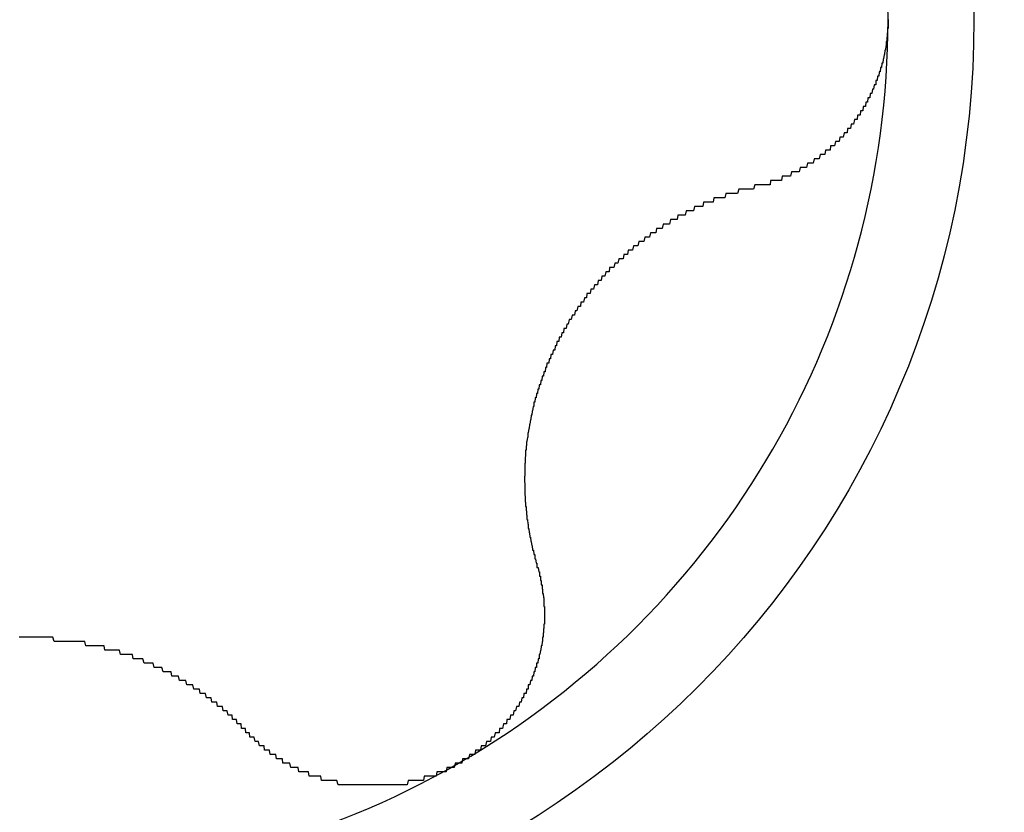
# Model space of a CAD drawing. Extents: x 1107 to 4046, y 937 to 3355.
# Tile 327 of 656: x 1458.19 to 1460.45, y 2739.39 to 2741.21. Entities that reach past the tile are written whole.
import ezdxf

# ---------------------------------------------------------------- set-up
doc = ezdxf.new("R2010")
doc.units = 0
doc.layers.add('KF_VIDA_L___C_RIGHT', color=7, linetype='CONTINUOUS')

# ---------------------------------------------------------------- blocks, each defined once
blk = doc.blocks.new('KF_VIDA_L___C_RIGHT')
at = {"layer": 'KF_VIDA_L___C_RIGHT'}
for points in [[(-126.525, 1052, 0), (-126.525, 1051.99, 0), (-126.525, 1051.99, 0), (-126.525, 1051.99, 0), (-126.525, 1051.99, 0), (-126.525, 1051.99, 0), (-126.525, 1051.98, 0), (-126.525, 1051.98, 0), (-126.526, 1051.98, 0), (-126.526, 1051.98, 0), (-126.526, 1051.97, 0), (-126.526, 1051.97, 0), (-126.526, 1051.97, 0), (-126.526, 1051.97, 0), (-126.527, 1051.97, 0), (-126.527, 1051.96, 0), (-126.527, 1051.96, 0), (-126.527, 1051.96, 0), (-126.527, 1051.96, 0), (-126.528, 1051.96, 0), (-126.528, 1051.95, 0), (-126.528, 1051.95, 0), (-126.528, 1051.95, 0), (-126.529, 1051.95, 0), (-126.529, 1051.94, 0), (-126.529, 1051.94, 0), (-126.53, 1051.94, 0), (-126.53, 1051.94, 0), (-126.53, 1051.94, 0), (-126.531, 1051.93, 0), (-126.531, 1051.93, 0), (-126.531, 1051.93, 0), (-126.532, 1051.93, 0), (-126.532, 1051.93, 0), (-126.533, 1051.92, 0), (-126.533, 1051.92, 0), (-126.533, 1051.92, 0), (-126.534, 1051.92, 0), (-126.534, 1051.92, 0), (-126.535, 1051.91, 0), (-126.535, 1051.91, 0), (-126.536, 1051.91, 0), (-126.536, 1051.91, 0), (-126.537, 1051.9, 0), (-126.537, 1051.9, 0), (-126.538, 1051.9, 0), (-126.538, 1051.9, 0), (-126.539, 1051.9, 0), (-126.54, 1051.89, 0), (-126.54, 1051.89, 0), (-126.541, 1051.89, 0), (-126.541, 1051.89, 0), (-126.542, 1051.89, 0), (-126.543, 1051.88, 0), (-126.543, 1051.88, 0), (-126.544, 1051.88, 0), (-126.545, 1051.88, 0), (-126.545, 1051.88, 0), (-126.546, 1051.87, 0), (-126.547, 1051.87, 0), (-126.547, 1051.87, 0), (-126.548, 1051.87, 0), (-126.549, 1051.87, 0), (-126.55, 1051.86, 0), (-126.55, 1051.86, 0), (-126.551, 1051.86, 0), (-126.552, 1051.86, 0), (-126.553, 1051.86, 0), (-126.553, 1051.85, 0), (-126.554, 1051.85, 0), (-126.555, 1051.85, 0), (-126.556, 1051.85, 0), (-126.557, 1051.85, 0), (-126.558, 1051.84, 0), (-126.558, 1051.84, 0), (-126.559, 1051.84, 0), (-126.56, 1051.84, 0), (-126.561, 1051.84, 0), (-126.562, 1051.83, 0), (-126.563, 1051.83, 0), (-126.564, 1051.83, 0), (-126.565, 1051.83, 0), (-126.566, 1051.83, 0), (-126.567, 1051.82, 0), (-126.568, 1051.82, 0), (-126.569, 1051.82, 0), (-126.57, 1051.82, 0), (-126.571, 1051.82, 0), (-126.572, 1051.81, 0), (-126.573, 1051.81, 0), (-126.574, 1051.81, 0), (-126.575, 1051.81, 0), (-126.576, 1051.81, 0), (-126.577, 1051.8, 0), (-126.578, 1051.8, 0), (-126.579, 1051.8, 0), (-126.58, 1051.8, 0), (-126.581, 1051.8, 0), (-126.582, 1051.8, 0), (-126.583, 1051.79, 0), (-126.584, 1051.79, 0), (-126.586, 1051.79, 0), (-126.587, 1051.79, 0), (-126.588, 1051.79, 0), (-126.589, 1051.78, 0), (-126.59, 1051.78, 0), (-126.591, 1051.78, 0), (-126.593, 1051.78, 0), (-126.594, 1051.78, 0), (-126.595, 1051.78, 0), (-126.596, 1051.77, 0), (-126.597, 1051.77, 0), (-126.599, 1051.77, 0), (-126.6, 1051.77, 0), (-126.601, 1051.77, 0), (-126.602, 1051.77, 0), (-126.604, 1051.76, 0), (-126.605, 1051.76, 0), (-126.606, 1051.76, 0), (-126.607, 1051.76, 0), (-126.609, 1051.76, 0), (-126.61, 1051.76, 0), (-126.611, 1051.75, 0), (-126.613, 1051.75, 0), (-126.614, 1051.75, 0), (-126.615, 1051.75, 0), (-126.617, 1051.75, 0), (-126.618, 1051.75, 0), (-126.619, 1051.74, 0), (-126.621, 1051.74, 0), (-126.622, 1051.74, 0), (-126.623, 1051.74, 0), (-126.625, 1051.74, 0), (-126.626, 1051.74, 0), (-126.628, 1051.73, 0), (-126.629, 1051.73, 0), (-126.63, 1051.73, 0), (-126.632, 1051.73, 0), (-126.633, 1051.73, 0), (-126.635, 1051.73, 0), (-126.636, 1051.73, 0), (-126.637, 1051.72, 0), (-126.639, 1051.72, 0), (-126.64, 1051.72, 0), (-126.642, 1051.72, 0), (-126.643, 1051.72, 0), (-126.645, 1051.72, 0), (-126.646, 1051.72, 0), (-126.648, 1051.71, 0), (-126.649, 1051.71, 0), (-126.651, 1051.71, 0), (-126.652, 1051.71, 0), (-126.654, 1051.71, 0), (-126.655, 1051.71, 0), (-126.657, 1051.71, 0), (-126.658, 1051.7, 0), (-126.66, 1051.7, 0), (-126.661, 1051.7, 0), (-126.663, 1051.7, 0), (-126.664, 1051.7, 0), (-126.666, 1051.7, 0), (-126.667, 1051.7, 0), (-126.669, 1051.7, 0), (-126.67, 1051.69, 0), (-126.672, 1051.69, 0), (-126.673, 1051.69, 0), (-126.675, 1051.69, 0), (-126.676, 1051.69, 0), (-126.678, 1051.69, 0), (-126.679, 1051.69, 0), (-126.681, 1051.69, 0), (-126.683, 1051.68, 0), (-126.684, 1051.68, 0), (-126.686, 1051.68, 0), (-126.687, 1051.68, 0), (-126.689, 1051.68, 0), (-126.691, 1051.68, 0), (-126.692, 1051.68, 0), (-126.694, 1051.68, 0), (-126.695, 1051.68, 0), (-126.697, 1051.67, 0), (-126.699, 1051.67, 0), (-126.7, 1051.67, 0), (-126.702, 1051.67, 0), (-126.704, 1051.67, 0), (-126.705, 1051.67, 0), (-126.707, 1051.67, 0), (-126.709, 1051.67, 0), (-126.71, 1051.67, 0), (-126.712, 1051.66, 0), (-126.714, 1051.66, 0), (-126.715, 1051.66, 0), (-126.717, 1051.66, 0), (-126.719, 1051.66, 0), (-126.72, 1051.66, 0), (-126.722, 1051.66, 0), (-126.724, 1051.66, 0), (-126.726, 1051.66, 0), (-126.727, 1051.66, 0), (-126.729, 1051.65, 0), (-126.731, 1051.65, 0), (-126.733, 1051.65, 0), (-126.734, 1051.65, 0), (-126.736, 1051.65, 0), (-126.738, 1051.65, 0), (-126.74, 1051.65, 0), (-126.741, 1051.65, 0), (-126.743, 1051.65, 0), (-126.745, 1051.65, 0), (-126.747, 1051.65, 0), (-126.749, 1051.64, 0), (-126.75, 1051.64, 0), (-126.752, 1051.64, 0), (-126.754, 1051.64, 0), (-126.756, 1051.64, 0), (-126.758, 1051.64, 0), (-126.759, 1051.64, 0), (-126.761, 1051.64, 0), (-126.763, 1051.64, 0), (-126.765, 1051.64, 0), (-126.767, 1051.64, 0), (-126.768, 1051.64, 0), (-126.77, 1051.63, 0), (-126.772, 1051.63, 0), (-126.774, 1051.63, 0), (-126.776, 1051.63, 0), (-126.778, 1051.63, 0), (-126.78, 1051.63, 0), (-126.781, 1051.63, 0), (-126.783, 1051.63, 0), (-126.785, 1051.63, 0), (-126.787, 1051.63, 0), (-126.789, 1051.63, 0), (-126.791, 1051.63, 0), (-126.793, 1051.63, 0), (-126.795, 1051.63, 0), (-126.796, 1051.62, 0), (-126.798, 1051.62, 0), (-126.8, 1051.62, 0), (-126.802, 1051.62, 0), (-126.804, 1051.62, 0), (-126.806, 1051.62, 0), (-126.808, 1051.62, 0), (-126.81, 1051.62, 0), (-126.812, 1051.62, 0), (-126.814, 1051.62, 0), (-126.815, 1051.62, 0), (-126.817, 1051.62, 0), (-126.819, 1051.62, 0), (-126.821, 1051.62, 0), (-126.823, 1051.62, 0), (-126.825, 1051.62, 0), (-126.827, 1051.62, 0), (-126.829, 1051.62, 0)], [(-126.829, 1051.62, 0), (-126.831, 1051.62, 0), (-126.834, 1051.61, 0), (-126.836, 1051.61, 0), (-126.838, 1051.61, 0), (-126.841, 1051.61, 0), (-126.843, 1051.61, 0), (-126.845, 1051.61, 0), (-126.848, 1051.61, 0), (-126.85, 1051.61, 0), (-126.852, 1051.61, 0), (-126.855, 1051.61, 0), (-126.857, 1051.61, 0), (-126.859, 1051.61, 0), (-126.861, 1051.61, 0), (-126.864, 1051.61, 0), (-126.866, 1051.61, 0), (-126.868, 1051.61, 0), (-126.871, 1051.6, 0), (-126.873, 1051.6, 0), (-126.875, 1051.6, 0), (-126.878, 1051.6, 0), (-126.88, 1051.6, 0), (-126.882, 1051.6, 0), (-126.884, 1051.6, 0), (-126.887, 1051.6, 0), (-126.889, 1051.6, 0), (-126.891, 1051.6, 0), (-126.894, 1051.6, 0), (-126.896, 1051.6, 0), (-126.898, 1051.6, 0), (-126.9, 1051.59, 0), (-126.903, 1051.59, 0), (-126.905, 1051.59, 0), (-126.907, 1051.59, 0), (-126.909, 1051.59, 0), (-126.912, 1051.59, 0), (-126.914, 1051.59, 0), (-126.916, 1051.59, 0), (-126.918, 1051.59, 0), (-126.921, 1051.59, 0), (-126.923, 1051.59, 0), (-126.925, 1051.59, 0), (-126.927, 1051.58, 0), (-126.929, 1051.58, 0), (-126.932, 1051.58, 0), (-126.934, 1051.58, 0), (-126.936, 1051.58, 0), (-126.938, 1051.58, 0), (-126.94, 1051.58, 0), (-126.942, 1051.58, 0), (-126.945, 1051.58, 0), (-126.947, 1051.58, 0), (-126.949, 1051.58, 0), (-126.951, 1051.57, 0), (-126.953, 1051.57, 0), (-126.955, 1051.57, 0), (-126.958, 1051.57, 0), (-126.96, 1051.57, 0), (-126.962, 1051.57, 0), (-126.964, 1051.57, 0), (-126.966, 1051.57, 0), (-126.968, 1051.57, 0), (-126.97, 1051.57, 0), (-126.972, 1051.56, 0), (-126.975, 1051.56, 0), (-126.977, 1051.56, 0), (-126.979, 1051.56, 0), (-126.981, 1051.56, 0), (-126.983, 1051.56, 0), (-126.985, 1051.56, 0), (-126.987, 1051.56, 0), (-126.989, 1051.56, 0), (-126.991, 1051.55, 0), (-126.993, 1051.55, 0), (-126.996, 1051.55, 0), (-126.998, 1051.55, 0), (-127, 1051.55, 0), (-127.002, 1051.55, 0), (-127.004, 1051.55, 0), (-127.006, 1051.55, 0), (-127.008, 1051.55, 0), (-127.01, 1051.54, 0), (-127.012, 1051.54, 0), (-127.015, 1051.54, 0), (-127.017, 1051.54, 0), (-127.019, 1051.54, 0), (-127.021, 1051.54, 0), (-127.023, 1051.54, 0), (-127.025, 1051.54, 0), (-127.027, 1051.53, 0), (-127.029, 1051.53, 0), (-127.031, 1051.53, 0), (-127.034, 1051.53, 0), (-127.036, 1051.53, 0), (-127.038, 1051.53, 0), (-127.04, 1051.53, 0), (-127.042, 1051.53, 0), (-127.044, 1051.52, 0), (-127.046, 1051.52, 0), (-127.048, 1051.52, 0), (-127.05, 1051.52, 0), (-127.053, 1051.52, 0), (-127.055, 1051.52, 0), (-127.057, 1051.52, 0), (-127.059, 1051.51, 0), (-127.061, 1051.51, 0), (-127.063, 1051.51, 0), (-127.065, 1051.51, 0), (-127.067, 1051.51, 0), (-127.069, 1051.51, 0), (-127.071, 1051.51, 0), (-127.073, 1051.5, 0), (-127.076, 1051.5, 0), (-127.078, 1051.5, 0), (-127.08, 1051.5, 0), (-127.082, 1051.5, 0), (-127.084, 1051.5, 0), (-127.086, 1051.49, 0), (-127.088, 1051.49, 0), (-127.09, 1051.49, 0), (-127.092, 1051.49, 0), (-127.094, 1051.49, 0), (-127.096, 1051.49, 0), (-127.098, 1051.49, 0), (-127.1, 1051.48, 0), (-127.102, 1051.48, 0), (-127.104, 1051.48, 0), (-127.106, 1051.48, 0), (-127.108, 1051.48, 0), (-127.11, 1051.48, 0), (-127.112, 1051.47, 0), (-127.114, 1051.47, 0), (-127.116, 1051.47, 0), (-127.118, 1051.47, 0), (-127.12, 1051.47, 0), (-127.122, 1051.47, 0), (-127.124, 1051.46, 0), (-127.126, 1051.46, 0), (-127.128, 1051.46, 0), (-127.13, 1051.46, 0), (-127.132, 1051.46, 0), (-127.134, 1051.45, 0), (-127.136, 1051.45, 0), (-127.138, 1051.45, 0), (-127.14, 1051.45, 0), (-127.142, 1051.45, 0), (-127.144, 1051.45, 0), (-127.146, 1051.44, 0), (-127.148, 1051.44, 0), (-127.15, 1051.44, 0), (-127.151, 1051.44, 0), (-127.153, 1051.44, 0), (-127.155, 1051.43, 0), (-127.157, 1051.43, 0), (-127.159, 1051.43, 0), (-127.161, 1051.43, 0), (-127.163, 1051.43, 0), (-127.165, 1051.43, 0), (-127.166, 1051.42, 0), (-127.168, 1051.42, 0), (-127.17, 1051.42, 0), (-127.172, 1051.42, 0), (-127.174, 1051.42, 0), (-127.176, 1051.41, 0), (-127.177, 1051.41, 0), (-127.179, 1051.41, 0), (-127.181, 1051.41, 0), (-127.183, 1051.41, 0), (-127.184, 1051.4, 0), (-127.186, 1051.4, 0), (-127.188, 1051.4, 0), (-127.19, 1051.4, 0), (-127.191, 1051.4, 0), (-127.193, 1051.39, 0), (-127.195, 1051.39, 0), (-127.197, 1051.39, 0), (-127.198, 1051.39, 0), (-127.2, 1051.39, 0), (-127.202, 1051.38, 0), (-127.203, 1051.38, 0), (-127.205, 1051.38, 0), (-127.207, 1051.38, 0), (-127.208, 1051.38, 0), (-127.21, 1051.37, 0), (-127.212, 1051.37, 0), (-127.213, 1051.37, 0), (-127.215, 1051.37, 0), (-127.217, 1051.37, 0), (-127.218, 1051.36, 0), (-127.22, 1051.36, 0), (-127.221, 1051.36, 0), (-127.223, 1051.36, 0), (-127.225, 1051.35, 0), (-127.226, 1051.35, 0), (-127.228, 1051.35, 0), (-127.229, 1051.35, 0), (-127.231, 1051.35, 0), (-127.232, 1051.34, 0), (-127.234, 1051.34, 0), (-127.235, 1051.34, 0), (-127.237, 1051.34, 0), (-127.238, 1051.34, 0), (-127.24, 1051.33, 0), (-127.241, 1051.33, 0), (-127.243, 1051.33, 0), (-127.244, 1051.33, 0), (-127.246, 1051.32, 0), (-127.247, 1051.32, 0), (-127.248, 1051.32, 0), (-127.25, 1051.32, 0), (-127.251, 1051.32, 0), (-127.253, 1051.31, 0), (-127.254, 1051.31, 0), (-127.255, 1051.31, 0), (-127.257, 1051.31, 0), (-127.258, 1051.31, 0), (-127.26, 1051.3, 0), (-127.261, 1051.3, 0), (-127.262, 1051.3, 0), (-127.263, 1051.3, 0), (-127.265, 1051.29, 0), (-127.266, 1051.29, 0), (-127.267, 1051.29, 0), (-127.269, 1051.29, 0), (-127.27, 1051.29, 0), (-127.271, 1051.28, 0), (-127.272, 1051.28, 0), (-127.274, 1051.28, 0), (-127.275, 1051.28, 0), (-127.276, 1051.27, 0), (-127.277, 1051.27, 0), (-127.279, 1051.27, 0), (-127.28, 1051.27, 0), (-127.281, 1051.27, 0), (-127.282, 1051.26, 0), (-127.283, 1051.26, 0), (-127.285, 1051.26, 0), (-127.286, 1051.26, 0), (-127.287, 1051.25, 0), (-127.288, 1051.25, 0), (-127.289, 1051.25, 0), (-127.29, 1051.25, 0), (-127.291, 1051.24, 0), (-127.293, 1051.24, 0), (-127.294, 1051.24, 0), (-127.295, 1051.24, 0), (-127.296, 1051.23, 0), (-127.297, 1051.23, 0), (-127.298, 1051.23, 0), (-127.299, 1051.23, 0), (-127.3, 1051.23, 0), (-127.301, 1051.22, 0), (-127.302, 1051.22, 0), (-127.303, 1051.22, 0), (-127.304, 1051.22, 0), (-127.305, 1051.21, 0), (-127.306, 1051.21, 0), (-127.308, 1051.21, 0), (-127.309, 1051.21, 0), (-127.31, 1051.2, 0), (-127.311, 1051.2, 0), (-127.311, 1051.2, 0), (-127.312, 1051.2, 0), (-127.313, 1051.19, 0), (-127.314, 1051.19, 0), (-127.315, 1051.19, 0), (-127.316, 1051.19, 0), (-127.317, 1051.18, 0), (-127.318, 1051.18, 0), (-127.319, 1051.18, 0), (-127.32, 1051.18, 0), (-127.321, 1051.17, 0), (-127.322, 1051.17, 0), (-127.323, 1051.17, 0), (-127.323, 1051.17, 0), (-127.324, 1051.16, 0), (-127.325, 1051.16, 0), (-127.326, 1051.16, 0), (-127.327, 1051.16, 0), (-127.328, 1051.15, 0), (-127.328, 1051.15, 0), (-127.329, 1051.15, 0), (-127.33, 1051.15, 0), (-127.331, 1051.14, 0), (-127.332, 1051.14, 0), (-127.332, 1051.14, 0), (-127.333, 1051.14, 0), (-127.334, 1051.13, 0), (-127.335, 1051.13, 0), (-127.335, 1051.13, 0), (-127.336, 1051.13, 0), (-127.337, 1051.12, 0), (-127.337, 1051.12, 0), (-127.338, 1051.12, 0), (-127.339, 1051.12, 0), (-127.339, 1051.11, 0), (-127.34, 1051.11, 0), (-127.341, 1051.11, 0), (-127.341, 1051.11, 0), (-127.342, 1051.1, 0), (-127.343, 1051.1, 0), (-127.343, 1051.1, 0), (-127.344, 1051.09, 0), (-127.344, 1051.09, 0), (-127.345, 1051.09, 0), (-127.345, 1051.09, 0), (-127.346, 1051.08, 0), (-127.346, 1051.08, 0), (-127.347, 1051.08, 0), (-127.347, 1051.08, 0), (-127.348, 1051.07, 0), (-127.348, 1051.07, 0), (-127.349, 1051.07, 0), (-127.349, 1051.07, 0), (-127.35, 1051.06, 0), (-127.35, 1051.06, 0), (-127.351, 1051.06, 0), (-127.351, 1051.06, 0), (-127.352, 1051.05, 0), (-127.352, 1051.05, 0), (-127.352, 1051.05, 0), (-127.353, 1051.05, 0), (-127.353, 1051.04, 0), (-127.354, 1051.04, 0), (-127.354, 1051.04, 0), (-127.354, 1051.04, 0), (-127.355, 1051.03, 0), (-127.355, 1051.03, 0), (-127.355, 1051.03, 0), (-127.356, 1051.03, 0), (-127.356, 1051.02, 0), (-127.356, 1051.02, 0), (-127.356, 1051.02, 0), (-127.357, 1051.02, 0), (-127.357, 1051.01, 0), (-127.357, 1051.01, 0), (-127.357, 1051.01, 0), (-127.358, 1051.01, 0), (-127.358, 1051, 0), (-127.358, 1051, 0), (-127.358, 1051, 0), (-127.359, 1050.99, 0), (-127.359, 1050.99, 0), (-127.359, 1050.99, 0), (-127.359, 1050.99, 0), (-127.359, 1050.98, 0), (-127.359, 1050.98, 0), (-127.36, 1050.98, 0), (-127.36, 1050.98, 0), (-127.36, 1050.97, 0), (-127.36, 1050.97, 0), (-127.36, 1050.97, 0), (-127.36, 1050.97, 0), (-127.36, 1050.96, 0), (-127.36, 1050.96, 0), (-127.36, 1050.96, 0), (-127.36, 1050.96, 0), (-127.36, 1050.95, 0), (-127.36, 1050.95, 0), (-127.36, 1050.95, 0), (-127.361, 1050.95, 0), (-127.361, 1050.95, 0), (-127.361, 1050.94, 0), (-127.361, 1050.94, 0), (-127.361, 1050.94, 0), (-127.361, 1050.94, 0), (-127.36, 1050.93, 0), (-127.36, 1050.93, 0), (-127.36, 1050.93, 0), (-127.36, 1050.93, 0), (-127.36, 1050.92, 0), (-127.36, 1050.92, 0), (-127.36, 1050.92, 0), (-127.36, 1050.92, 0), (-127.36, 1050.91, 0), (-127.36, 1050.91, 0), (-127.36, 1050.91, 0), (-127.36, 1050.91, 0), (-127.359, 1050.9, 0), (-127.359, 1050.9, 0), (-127.359, 1050.9, 0), (-127.359, 1050.9, 0), (-127.359, 1050.89, 0), (-127.359, 1050.89, 0), (-127.359, 1050.89, 0), (-127.358, 1050.89, 0), (-127.358, 1050.89, 0), (-127.358, 1050.88, 0), (-127.358, 1050.88, 0), (-127.358, 1050.88, 0), (-127.357, 1050.88, 0), (-127.357, 1050.87, 0), (-127.357, 1050.87, 0), (-127.357, 1050.87, 0), (-127.356, 1050.87, 0), (-127.356, 1050.86, 0), (-127.356, 1050.86, 0), (-127.356, 1050.86, 0), (-127.355, 1050.86, 0), (-127.355, 1050.86, 0), (-127.355, 1050.85, 0), (-127.354, 1050.85, 0), (-127.354, 1050.85, 0), (-127.354, 1050.85, 0), (-127.353, 1050.84, 0), (-127.353, 1050.84, 0), (-127.353, 1050.84, 0), (-127.352, 1050.84, 0), (-127.352, 1050.83, 0), (-127.352, 1050.83, 0), (-127.351, 1050.83, 0), (-127.351, 1050.83, 0), (-127.35, 1050.82, 0), (-127.35, 1050.82, 0), (-127.349, 1050.82, 0), (-127.349, 1050.82, 0), (-127.349, 1050.82, 0), (-127.348, 1050.81, 0), (-127.348, 1050.81, 0), (-127.347, 1050.81, 0), (-127.347, 1050.81, 0), (-127.346, 1050.8, 0), (-127.346, 1050.8, 0), (-127.345, 1050.8, 0), (-127.345, 1050.8, 0), (-127.344, 1050.79, 0), (-127.344, 1050.79, 0), (-127.343, 1050.79, 0), (-127.343, 1050.79, 0), (-127.342, 1050.78, 0), (-127.342, 1050.78, 0), (-127.341, 1050.78, 0), (-127.34, 1050.78, 0), (-127.34, 1050.78, 0), (-127.339, 1050.77, 0), (-127.339, 1050.77, 0), (-127.338, 1050.77, 0), (-127.337, 1050.77, 0), (-127.337, 1050.76, 0), (-127.336, 1050.76, 0), (-127.336, 1050.76, 0), (-127.335, 1050.76, 0), (-127.334, 1050.75, 0), (-127.334, 1050.75, 0), (-127.333, 1050.75, 0), (-127.332, 1050.75, 0), (-127.332, 1050.74, 0)], [(-127.332, 1050.74, 0), (-127.331, 1050.74, 0), (-127.33, 1050.74, 0), (-127.33, 1050.74, 0), (-127.329, 1050.74, 0), (-127.329, 1050.74, 0), (-127.328, 1050.73, 0), (-127.328, 1050.73, 0), (-127.327, 1050.73, 0), (-127.327, 1050.73, 0), (-127.326, 1050.73, 0), (-127.326, 1050.72, 0), (-127.325, 1050.72, 0), (-127.325, 1050.72, 0), (-127.325, 1050.72, 0), (-127.324, 1050.72, 0), (-127.324, 1050.71, 0), (-127.323, 1050.71, 0), (-127.323, 1050.71, 0), (-127.323, 1050.71, 0), (-127.322, 1050.71, 0), (-127.322, 1050.7, 0), (-127.321, 1050.7, 0), (-127.321, 1050.7, 0), (-127.321, 1050.7, 0), (-127.32, 1050.7, 0), (-127.32, 1050.69, 0), (-127.32, 1050.69, 0), (-127.32, 1050.69, 0), (-127.319, 1050.69, 0), (-127.319, 1050.69, 0), (-127.319, 1050.68, 0), (-127.318, 1050.68, 0), (-127.318, 1050.68, 0), (-127.318, 1050.68, 0), (-127.318, 1050.68, 0), (-127.317, 1050.67, 0), (-127.317, 1050.67, 0), (-127.317, 1050.67, 0), (-127.317, 1050.67, 0), (-127.317, 1050.67, 0), (-127.316, 1050.67, 0), (-127.316, 1050.66, 0), (-127.316, 1050.66, 0), (-127.316, 1050.66, 0), (-127.316, 1050.66, 0), (-127.316, 1050.66, 0), (-127.316, 1050.65, 0), (-127.316, 1050.65, 0), (-127.315, 1050.65, 0), (-127.315, 1050.65, 0), (-127.315, 1050.65, 0), (-127.315, 1050.64, 0), (-127.315, 1050.64, 0), (-127.315, 1050.64, 0), (-127.315, 1050.64, 0), (-127.315, 1050.64, 0), (-127.315, 1050.63, 0), (-127.315, 1050.63, 0), (-127.315, 1050.63, 0), (-127.315, 1050.63, 0), (-127.315, 1050.63, 0), (-127.315, 1050.62, 0), (-127.315, 1050.62, 0), (-127.315, 1050.62, 0), (-127.315, 1050.62, 0), (-127.315, 1050.62, 0), (-127.315, 1050.61, 0), (-127.316, 1050.61, 0), (-127.316, 1050.61, 0), (-127.316, 1050.61, 0), (-127.316, 1050.61, 0), (-127.316, 1050.6, 0), (-127.316, 1050.6, 0), (-127.316, 1050.6, 0), (-127.316, 1050.6, 0), (-127.317, 1050.6, 0), (-127.317, 1050.59, 0), (-127.317, 1050.59, 0), (-127.317, 1050.59, 0), (-127.317, 1050.59, 0), (-127.318, 1050.59, 0), (-127.318, 1050.58, 0), (-127.318, 1050.58, 0), (-127.318, 1050.58, 0), (-127.319, 1050.58, 0), (-127.319, 1050.58, 0), (-127.319, 1050.57, 0), (-127.32, 1050.57, 0), (-127.32, 1050.57, 0), (-127.32, 1050.57, 0), (-127.32, 1050.57, 0), (-127.321, 1050.56, 0), (-127.321, 1050.56, 0), (-127.321, 1050.56, 0), (-127.322, 1050.56, 0), (-127.322, 1050.56, 0), (-127.323, 1050.55, 0), (-127.323, 1050.55, 0), (-127.323, 1050.55, 0), (-127.324, 1050.55, 0), (-127.324, 1050.55, 0), (-127.325, 1050.54, 0), (-127.325, 1050.54, 0), (-127.326, 1050.54, 0), (-127.326, 1050.54, 0), (-127.327, 1050.54, 0), (-127.327, 1050.53, 0), (-127.328, 1050.53, 0), (-127.328, 1050.53, 0), (-127.329, 1050.53, 0), (-127.329, 1050.53, 0), (-127.33, 1050.52, 0), (-127.33, 1050.52, 0), (-127.331, 1050.52, 0), (-127.332, 1050.52, 0), (-127.332, 1050.52, 0), (-127.333, 1050.52, 0), (-127.333, 1050.51, 0), (-127.334, 1050.51, 0), (-127.335, 1050.51, 0), (-127.335, 1050.51, 0), (-127.336, 1050.51, 0), (-127.337, 1050.5, 0), (-127.337, 1050.5, 0), (-127.338, 1050.5, 0), (-127.339, 1050.5, 0), (-127.339, 1050.5, 0), (-127.34, 1050.49, 0), (-127.341, 1050.49, 0), (-127.342, 1050.49, 0), (-127.342, 1050.49, 0), (-127.343, 1050.49, 0), (-127.344, 1050.48, 0), (-127.345, 1050.48, 0), (-127.346, 1050.48, 0), (-127.346, 1050.48, 0), (-127.347, 1050.48, 0), (-127.348, 1050.47, 0), (-127.349, 1050.47, 0), (-127.35, 1050.47, 0), (-127.351, 1050.47, 0), (-127.352, 1050.47, 0), (-127.352, 1050.46, 0), (-127.353, 1050.46, 0), (-127.354, 1050.46, 0), (-127.355, 1050.46, 0), (-127.356, 1050.46, 0), (-127.357, 1050.45, 0), (-127.358, 1050.45, 0), (-127.359, 1050.45, 0), (-127.36, 1050.45, 0), (-127.361, 1050.45, 0), (-127.362, 1050.45, 0), (-127.363, 1050.44, 0), (-127.364, 1050.44, 0), (-127.365, 1050.44, 0), (-127.366, 1050.44, 0), (-127.367, 1050.44, 0), (-127.368, 1050.43, 0), (-127.369, 1050.43, 0), (-127.37, 1050.43, 0), (-127.371, 1050.43, 0), (-127.372, 1050.43, 0), (-127.374, 1050.42, 0), (-127.375, 1050.42, 0), (-127.376, 1050.42, 0), (-127.377, 1050.42, 0), (-127.378, 1050.42, 0), (-127.379, 1050.42, 0), (-127.381, 1050.41, 0), (-127.382, 1050.41, 0), (-127.383, 1050.41, 0), (-127.384, 1050.41, 0), (-127.385, 1050.41, 0), (-127.387, 1050.4, 0), (-127.388, 1050.4, 0), (-127.389, 1050.4, 0), (-127.39, 1050.4, 0), (-127.392, 1050.4, 0), (-127.393, 1050.4, 0), (-127.394, 1050.39, 0), (-127.396, 1050.39, 0), (-127.397, 1050.39, 0), (-127.398, 1050.39, 0), (-127.399, 1050.39, 0), (-127.401, 1050.39, 0), (-127.402, 1050.38, 0), (-127.404, 1050.38, 0), (-127.405, 1050.38, 0), (-127.406, 1050.38, 0), (-127.408, 1050.38, 0), (-127.409, 1050.38, 0), (-127.411, 1050.37, 0), (-127.412, 1050.37, 0), (-127.413, 1050.37, 0), (-127.415, 1050.37, 0), (-127.416, 1050.37, 0), (-127.418, 1050.37, 0), (-127.419, 1050.36, 0), (-127.421, 1050.36, 0), (-127.422, 1050.36, 0), (-127.424, 1050.36, 0), (-127.425, 1050.36, 0), (-127.427, 1050.36, 0), (-127.428, 1050.36, 0), (-127.43, 1050.35, 0), (-127.431, 1050.35, 0), (-127.433, 1050.35, 0), (-127.434, 1050.35, 0), (-127.436, 1050.35, 0), (-127.437, 1050.35, 0), (-127.439, 1050.34, 0), (-127.441, 1050.34, 0), (-127.442, 1050.34, 0), (-127.444, 1050.34, 0), (-127.445, 1050.34, 0), (-127.447, 1050.34, 0), (-127.448, 1050.34, 0), (-127.45, 1050.33, 0), (-127.452, 1050.33, 0), (-127.453, 1050.33, 0), (-127.455, 1050.33, 0), (-127.457, 1050.33, 0), (-127.458, 1050.33, 0), (-127.46, 1050.33, 0), (-127.462, 1050.32, 0), (-127.463, 1050.32, 0), (-127.465, 1050.32, 0), (-127.467, 1050.32, 0), (-127.468, 1050.32, 0), (-127.47, 1050.32, 0), (-127.472, 1050.32, 0), (-127.473, 1050.32, 0), (-127.475, 1050.31, 0), (-127.477, 1050.31, 0), (-127.479, 1050.31, 0), (-127.48, 1050.31, 0), (-127.482, 1050.31, 0), (-127.484, 1050.31, 0), (-127.486, 1050.31, 0), (-127.487, 1050.31, 0), (-127.489, 1050.3, 0), (-127.491, 1050.3, 0), (-127.493, 1050.3, 0), (-127.494, 1050.3, 0), (-127.496, 1050.3, 0), (-127.498, 1050.3, 0), (-127.5, 1050.3, 0), (-127.502, 1050.3, 0), (-127.503, 1050.3, 0), (-127.505, 1050.29, 0), (-127.507, 1050.29, 0), (-127.509, 1050.29, 0), (-127.511, 1050.29, 0), (-127.513, 1050.29, 0)], [(-127.997, 1050.36, 0), (-127.999, 1050.36, 0), (-128.001, 1050.36, 0), (-128.002, 1050.37, 0), (-128.004, 1050.37, 0), (-128.006, 1050.37, 0), (-128.007, 1050.37, 0), (-128.009, 1050.37, 0), (-128.011, 1050.37, 0), (-128.012, 1050.38, 0), (-128.014, 1050.38, 0), (-128.016, 1050.38, 0), (-128.018, 1050.38, 0), (-128.019, 1050.38, 0), (-128.021, 1050.38, 0), (-128.023, 1050.39, 0), (-128.025, 1050.39, 0), (-128.026, 1050.39, 0), (-128.028, 1050.39, 0), (-128.03, 1050.39, 0), (-128.032, 1050.39, 0), (-128.033, 1050.4, 0), (-128.035, 1050.4, 0), (-128.037, 1050.4, 0), (-128.039, 1050.4, 0), (-128.04, 1050.4, 0), (-128.042, 1050.4, 0), (-128.044, 1050.41, 0), (-128.046, 1050.41, 0), (-128.048, 1050.41, 0), (-128.049, 1050.41, 0), (-128.051, 1050.41, 0), (-128.053, 1050.41, 0), (-128.055, 1050.42, 0), (-128.057, 1050.42, 0), (-128.059, 1050.42, 0), (-128.06, 1050.42, 0), (-128.062, 1050.42, 0), (-128.064, 1050.42, 0), (-128.066, 1050.42, 0), (-128.068, 1050.43, 0), (-128.07, 1050.43, 0), (-128.072, 1050.43, 0), (-128.073, 1050.43, 0), (-128.075, 1050.43, 0), (-128.077, 1050.43, 0), (-128.079, 1050.43, 0), (-128.081, 1050.44, 0), (-128.083, 1050.44, 0), (-128.085, 1050.44, 0), (-128.087, 1050.44, 0), (-128.089, 1050.44, 0), (-128.09, 1050.44, 0), (-128.092, 1050.44, 0), (-128.094, 1050.45, 0), (-128.096, 1050.45, 0), (-128.098, 1050.45, 0), (-128.1, 1050.45, 0), (-128.102, 1050.45, 0), (-128.104, 1050.45, 0), (-128.106, 1050.45, 0), (-128.108, 1050.46, 0), (-128.11, 1050.46, 0), (-128.112, 1050.46, 0), (-128.114, 1050.46, 0), (-128.115, 1050.46, 0), (-128.117, 1050.46, 0), (-128.119, 1050.46, 0), (-128.121, 1050.46, 0), (-128.123, 1050.47, 0), (-128.125, 1050.47, 0), (-128.127, 1050.47, 0), (-128.129, 1050.47, 0), (-128.131, 1050.47, 0), (-128.133, 1050.47, 0), (-128.135, 1050.47, 0), (-128.137, 1050.47, 0), (-128.139, 1050.48, 0), (-128.142, 1050.48, 0), (-128.144, 1050.48, 0), (-128.146, 1050.48, 0), (-128.148, 1050.48, 0), (-128.15, 1050.48, 0), (-128.152, 1050.48, 0), (-128.154, 1050.48, 0), (-128.156, 1050.49, 0), (-128.158, 1050.49, 0), (-128.16, 1050.49, 0), (-128.163, 1050.49, 0), (-128.165, 1050.49, 0), (-128.167, 1050.49, 0), (-128.169, 1050.49, 0), (-128.171, 1050.49, 0), (-128.173, 1050.5, 0), (-128.176, 1050.5, 0), (-128.178, 1050.5, 0), (-128.18, 1050.5, 0), (-128.182, 1050.5, 0), (-128.185, 1050.5, 0), (-128.187, 1050.5, 0), (-128.189, 1050.5, 0), (-128.191, 1050.5, 0), (-128.194, 1050.51, 0), (-128.196, 1050.51, 0), (-128.198, 1050.51, 0), (-128.2, 1050.51, 0), (-128.203, 1050.51, 0), (-128.205, 1050.51, 0), (-128.207, 1050.51, 0), (-128.21, 1050.51, 0), (-128.212, 1050.51, 0), (-128.214, 1050.52, 0), (-128.217, 1050.52, 0), (-128.219, 1050.52, 0), (-128.221, 1050.52, 0), (-128.224, 1050.52, 0), (-128.226, 1050.52, 0), (-128.228, 1050.52, 0), (-128.231, 1050.52, 0), (-128.233, 1050.52, 0), (-128.235, 1050.52, 0), (-128.238, 1050.53, 0), (-128.24, 1050.53, 0), (-128.243, 1050.53, 0), (-128.245, 1050.53, 0), (-128.247, 1050.53, 0), (-128.25, 1050.53, 0), (-128.252, 1050.53, 0), (-128.255, 1050.53, 0), (-128.257, 1050.53, 0), (-128.26, 1050.53, 0), (-128.262, 1050.54, 0), (-128.264, 1050.54, 0), (-128.267, 1050.54, 0), (-128.269, 1050.54, 0), (-128.272, 1050.54, 0), (-128.274, 1050.54, 0), (-128.277, 1050.54, 0), (-128.279, 1050.54, 0), (-128.282, 1050.54, 0), (-128.284, 1050.54, 0), (-128.287, 1050.54, 0), (-128.289, 1050.54, 0), (-128.292, 1050.55, 0), (-128.294, 1050.55, 0), (-128.297, 1050.55, 0), (-128.299, 1050.55, 0), (-128.302, 1050.55, 0), (-128.304, 1050.55, 0), (-128.307, 1050.55, 0), (-128.31, 1050.55, 0), (-128.312, 1050.55, 0), (-128.315, 1050.55, 0), (-128.317, 1050.55, 0), (-128.32, 1050.55, 0), (-128.322, 1050.55, 0), (-128.325, 1050.55, 0), (-128.327, 1050.56, 0), (-128.33, 1050.56, 0), (-128.333, 1050.56, 0), (-128.335, 1050.56, 0), (-128.338, 1050.56, 0), (-128.34, 1050.56, 0), (-128.343, 1050.56, 0), (-128.345, 1050.56, 0), (-128.348, 1050.56, 0), (-128.351, 1050.56, 0), (-128.353, 1050.56, 0), (-128.356, 1050.56, 0), (-128.358, 1050.56, 0), (-128.361, 1050.56, 0), (-128.364, 1050.56, 0), (-128.366, 1050.56, 0), (-128.369, 1050.56, 0), (-128.371, 1050.57, 0), (-128.374, 1050.57, 0), (-128.377, 1050.57, 0), (-128.379, 1050.57, 0), (-128.382, 1050.57, 0), (-128.385, 1050.57, 0), (-128.387, 1050.57, 0), (-128.39, 1050.57, 0), (-128.392, 1050.57, 0), (-128.395, 1050.57, 0), (-128.398, 1050.57, 0), (-128.4, 1050.57, 0), (-128.403, 1050.57, 0), (-128.405, 1050.57, 0), (-128.408, 1050.57, 0), (-128.411, 1050.57, 0), (-128.413, 1050.57, 0), (-128.416, 1050.57, 0), (-128.419, 1050.57, 0), (-128.421, 1050.57, 0), (-128.424, 1050.57, 0), (-128.426, 1050.57, 0), (-128.429, 1050.57, 0), (-128.432, 1050.57, 0), (-128.434, 1050.57, 0), (-128.437, 1050.57, 0), (-128.439, 1050.57, 0), (-128.442, 1050.57, 0), (-128.445, 1050.58, 0), (-128.447, 1050.58, 0), (-128.45, 1050.58, 0), (-128.452, 1050.58, 0), (-128.455, 1050.58, 0), (-128.458, 1050.58, 0), (-128.46, 1050.58, 0), (-128.463, 1050.58, 0), (-128.465, 1050.58, 0), (-128.468, 1050.58, 0), (-128.471, 1050.58, 0), (-128.473, 1050.58, 0), (-128.476, 1050.58, 0), (-128.478, 1050.58, 0), (-128.481, 1050.58, 0), (-128.483, 1050.58, 0), (-128.486, 1050.58, 0), (-128.489, 1050.58, 0), (-128.491, 1050.58, 0), (-128.494, 1050.58, 0), (-128.496, 1050.58, 0), (-128.499, 1050.58, 0), (-128.501, 1050.58, 0), (-128.504, 1050.58, 0), (-128.506, 1050.58, 0), (-128.509, 1050.58, 0), (-128.511, 1050.58, 0), (-128.514, 1050.58, 0), (-128.517, 1050.58, 0), (-128.519, 1050.58, 0), (-128.522, 1050.58, 0)], [(-127.513, 1050.29, 0), (-127.514, 1050.29, 0), (-127.516, 1050.29, 0), (-127.518, 1050.29, 0), (-127.52, 1050.29, 0), (-127.522, 1050.28, 0), (-127.524, 1050.28, 0), (-127.525, 1050.28, 0), (-127.527, 1050.28, 0), (-127.529, 1050.28, 0), (-127.531, 1050.28, 0), (-127.533, 1050.28, 0), (-127.535, 1050.28, 0), (-127.537, 1050.28, 0), (-127.539, 1050.28, 0), (-127.541, 1050.27, 0), (-127.543, 1050.27, 0), (-127.545, 1050.27, 0), (-127.547, 1050.27, 0), (-127.548, 1050.27, 0), (-127.55, 1050.27, 0), (-127.552, 1050.27, 0), (-127.554, 1050.27, 0), (-127.556, 1050.27, 0), (-127.558, 1050.27, 0), (-127.56, 1050.27, 0), (-127.562, 1050.27, 0), (-127.564, 1050.26, 0), (-127.566, 1050.26, 0), (-127.568, 1050.26, 0), (-127.57, 1050.26, 0), (-127.572, 1050.26, 0), (-127.574, 1050.26, 0), (-127.576, 1050.26, 0), (-127.578, 1050.26, 0), (-127.58, 1050.26, 0), (-127.582, 1050.26, 0), (-127.585, 1050.26, 0), (-127.587, 1050.26, 0), (-127.589, 1050.26, 0), (-127.591, 1050.26, 0), (-127.593, 1050.25, 0), (-127.595, 1050.25, 0), (-127.597, 1050.25, 0), (-127.599, 1050.25, 0), (-127.601, 1050.25, 0), (-127.603, 1050.25, 0), (-127.605, 1050.25, 0), (-127.607, 1050.25, 0), (-127.609, 1050.25, 0), (-127.611, 1050.25, 0), (-127.614, 1050.25, 0), (-127.616, 1050.25, 0), (-127.618, 1050.25, 0), (-127.62, 1050.25, 0), (-127.622, 1050.25, 0), (-127.624, 1050.25, 0), (-127.626, 1050.25, 0), (-127.628, 1050.25, 0), (-127.63, 1050.24, 0), (-127.633, 1050.24, 0), (-127.635, 1050.24, 0), (-127.637, 1050.24, 0), (-127.639, 1050.24, 0), (-127.641, 1050.24, 0), (-127.643, 1050.24, 0), (-127.645, 1050.24, 0), (-127.647, 1050.24, 0), (-127.65, 1050.24, 0), (-127.652, 1050.24, 0), (-127.654, 1050.24, 0), (-127.656, 1050.24, 0), (-127.658, 1050.24, 0), (-127.66, 1050.24, 0), (-127.662, 1050.24, 0), (-127.665, 1050.24, 0), (-127.667, 1050.24, 0), (-127.669, 1050.24, 0), (-127.671, 1050.24, 0), (-127.673, 1050.24, 0), (-127.675, 1050.24, 0), (-127.677, 1050.24, 0), (-127.68, 1050.24, 0), (-127.682, 1050.24, 0), (-127.684, 1050.24, 0), (-127.686, 1050.24, 0), (-127.688, 1050.24, 0), (-127.69, 1050.24, 0), (-127.693, 1050.24, 0), (-127.695, 1050.24, 0), (-127.697, 1050.24, 0), (-127.699, 1050.24, 0), (-127.701, 1050.24, 0), (-127.703, 1050.24, 0), (-127.705, 1050.24, 0), (-127.708, 1050.24, 0), (-127.71, 1050.24, 0), (-127.712, 1050.24, 0), (-127.714, 1050.24, 0), (-127.716, 1050.24, 0), (-127.718, 1050.24, 0), (-127.72, 1050.24, 0), (-127.722, 1050.24, 0), (-127.725, 1050.24, 0), (-127.727, 1050.24, 0), (-127.729, 1050.24, 0), (-127.731, 1050.24, 0), (-127.733, 1050.24, 0), (-127.735, 1050.24, 0), (-127.737, 1050.24, 0), (-127.74, 1050.24, 0), (-127.742, 1050.24, 0), (-127.744, 1050.24, 0), (-127.746, 1050.24, 0), (-127.748, 1050.24, 0), (-127.75, 1050.24, 0), (-127.752, 1050.24, 0), (-127.754, 1050.24, 0), (-127.756, 1050.24, 0), (-127.758, 1050.24, 0), (-127.761, 1050.24, 0), (-127.763, 1050.24, 0), (-127.765, 1050.24, 0), (-127.767, 1050.24, 0), (-127.769, 1050.24, 0), (-127.771, 1050.24, 0), (-127.773, 1050.24, 0), (-127.775, 1050.24, 0), (-127.777, 1050.24, 0), (-127.779, 1050.24, 0), (-127.781, 1050.24, 0), (-127.783, 1050.24, 0), (-127.785, 1050.24, 0), (-127.787, 1050.24, 0), (-127.789, 1050.24, 0), (-127.792, 1050.25, 0), (-127.794, 1050.25, 0), (-127.796, 1050.25, 0), (-127.798, 1050.25, 0), (-127.8, 1050.25, 0), (-127.802, 1050.25, 0), (-127.804, 1050.25, 0), (-127.806, 1050.25, 0), (-127.808, 1050.25, 0), (-127.81, 1050.25, 0), (-127.812, 1050.25, 0), (-127.814, 1050.25, 0), (-127.816, 1050.25, 0), (-127.818, 1050.25, 0), (-127.819, 1050.25, 0), (-127.821, 1050.25, 0), (-127.823, 1050.25, 0), (-127.825, 1050.25, 0), (-127.827, 1050.25, 0), (-127.829, 1050.26, 0), (-127.831, 1050.26, 0), (-127.833, 1050.26, 0), (-127.835, 1050.26, 0), (-127.837, 1050.26, 0), (-127.839, 1050.26, 0), (-127.841, 1050.26, 0), (-127.843, 1050.26, 0), (-127.844, 1050.26, 0), (-127.846, 1050.26, 0), (-127.848, 1050.26, 0), (-127.85, 1050.26, 0), (-127.852, 1050.26, 0), (-127.854, 1050.26, 0), (-127.856, 1050.26, 0), (-127.857, 1050.27, 0), (-127.859, 1050.27, 0), (-127.861, 1050.27, 0), (-127.863, 1050.27, 0), (-127.865, 1050.27, 0), (-127.866, 1050.27, 0), (-127.868, 1050.27, 0), (-127.87, 1050.27, 0), (-127.872, 1050.27, 0), (-127.874, 1050.27, 0), (-127.875, 1050.27, 0), (-127.877, 1050.27, 0), (-127.879, 1050.27, 0), (-127.881, 1050.28, 0), (-127.883, 1050.28, 0), (-127.884, 1050.28, 0), (-127.886, 1050.28, 0), (-127.888, 1050.28, 0), (-127.89, 1050.28, 0), (-127.891, 1050.28, 0), (-127.893, 1050.28, 0), (-127.895, 1050.28, 0), (-127.897, 1050.28, 0), (-127.898, 1050.28, 0), (-127.9, 1050.29, 0), (-127.902, 1050.29, 0), (-127.904, 1050.29, 0), (-127.905, 1050.29, 0), (-127.907, 1050.29, 0), (-127.909, 1050.29, 0), (-127.911, 1050.29, 0), (-127.912, 1050.29, 0), (-127.914, 1050.29, 0), (-127.916, 1050.29, 0), (-127.917, 1050.3, 0), (-127.919, 1050.3, 0), (-127.921, 1050.3, 0), (-127.922, 1050.3, 0), (-127.924, 1050.3, 0), (-127.926, 1050.3, 0), (-127.927, 1050.3, 0), (-127.929, 1050.3, 0), (-127.931, 1050.3, 0), (-127.932, 1050.31, 0), (-127.934, 1050.31, 0), (-127.936, 1050.31, 0), (-127.937, 1050.31, 0), (-127.939, 1050.31, 0), (-127.94, 1050.31, 0), (-127.942, 1050.31, 0), (-127.944, 1050.31, 0), (-127.945, 1050.31, 0), (-127.947, 1050.32, 0), (-127.948, 1050.32, 0), (-127.95, 1050.32, 0), (-127.952, 1050.32, 0), (-127.953, 1050.32, 0), (-127.955, 1050.32, 0), (-127.956, 1050.32, 0), (-127.958, 1050.32, 0), (-127.959, 1050.33, 0), (-127.961, 1050.33, 0), (-127.963, 1050.33, 0), (-127.964, 1050.33, 0), (-127.966, 1050.33, 0), (-127.967, 1050.33, 0), (-127.969, 1050.33, 0), (-127.97, 1050.33, 0), (-127.972, 1050.34, 0), (-127.973, 1050.34, 0), (-127.975, 1050.34, 0), (-127.976, 1050.34, 0), (-127.978, 1050.34, 0), (-127.979, 1050.34, 0), (-127.98, 1050.34, 0), (-127.982, 1050.35, 0), (-127.983, 1050.35, 0), (-127.985, 1050.35, 0), (-127.986, 1050.35, 0), (-127.988, 1050.35, 0), (-127.989, 1050.35, 0), (-127.99, 1050.35, 0), (-127.992, 1050.35, 0), (-127.993, 1050.36, 0), (-127.995, 1050.36, 0), (-127.996, 1050.36, 0), (-127.997, 1050.36, 0)]]:
    blk.add_polyline3d(points, dxfattribs=at)
for radius in [4.7, 3.6, 2.1725]:
    blk.add_circle((-128.5, 1052), radius, dxfattribs=at)
for start, end in [(0, 60), (300, 0), (240, 300)]:
    blk.add_arc((-128.5, 1052), 1.975, start, end, dxfattribs=at)

msp = doc.modelspace()

# ---------------------------------------------------------------- block references
at = {"layer": 'KF_VIDA_L___C_RIGHT'}
msp.add_blockref('KF_VIDA_L___C_RIGHT', (1586.7097, 1689.2132), dxfattribs=at)

doc.saveas('drawing.dxf')
